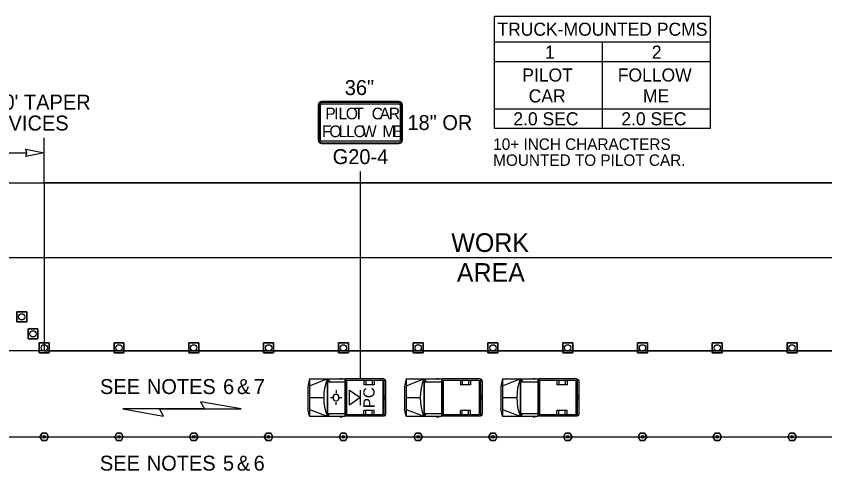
# Model space of a CAD drawing. Extents: x 99999.1 to 100095.7, y 99995 to 100010.7.
# Drawn here: x 100045 to 100049.325, y 100005.95 to 100008.384 of the extents above; entities that cross this region are included whole.
import ezdxf

# ---------------------------------------------------------------- set-up
doc = ezdxf.new("R2010")
doc.units = 0
for name, color, linetype in [('RD_ED_ShoulderPavedEdge', 7, 'Continuous'), ('RD_MK_LineEdgeWhite', 7, 'Continuous'), ('RD_MK_LineSkipCenter', 7, 'Continuous'), ('TR_SN_ConstructionSigns', 7, 'Continuous'), ('TR_WZ_MotoristVehicle', 7, 'Continuous'), ('TR_WZ_PortableChangeMessageSign', 7, 'Continuous'), ('TR_WZ_PortableSignMountBlk-Wht', 7, 'Continuous'), ('TR_WZ_TrafficCone', 7, 'Continuous'), ('TR_WZ_TubularMarker', 7, 'Continuous'), ('TR_WZ_WorkAreaLabel', 7, 'Continuous'), ('TR_WZ_WorkZoneDetails', 7, 'Continuous'), ('TR_WZ_WorkZoneTextCurrent', 7, 'Continuous')]:
    doc.layers.add(name, color=color, linetype=linetype)

msp = doc.modelspace()

# ---------------------------------------------------------------- linework, layer by layer
at = {"layer": 'RD_ED_ShoulderPavedEdge'}
msp.add_line((100040.1076, 100007.4923), (100055.6424, 100007.4923), dxfattribs=at)
at = {"layer": 'RD_MK_LineEdgeWhite'}
for p, q in [((100040.1076, 100007.0923), (100055.6424, 100007.0923)), ((100040.1076, 100006.1323), (100055.6424, 100006.1323))]:
    msp.add_line(p, q, dxfattribs=at)
at = {"layer": 'RD_MK_LineSkipCenter'}
msp.add_lwpolyline([(100051.15, 100006.5923), (100043.4767, 100006.5923)], dxfattribs=at)
at = {"layer": 'TR_SN_ConstructionSigns'}
for p, q in [((100047.0472, 100007.9273), (100046.6347, 100007.9273)), ((100047.0472, 100007.9226), (100046.6347, 100007.9226)), ((100046.6347, 100007.9148), (100047.0472, 100007.9148)), ((100047.0472, 100007.9226), (100047.0472, 100007.9226)), ((100046.6159, 100007.9086), (100046.6159, 100007.7211)), ((100046.6206, 100007.9086), (100046.6206, 100007.9086)), ((100046.6206, 100007.9086), (100046.6206, 100007.7211)), ((100046.6284, 100007.7211), (100046.6284, 100007.9086)), ((100047.0534, 100007.9086), (100047.0534, 100007.7211)), ((100047.0612, 100007.7211), (100047.0612, 100007.9086)), ((100047.0659, 100007.7211), (100047.0659, 100007.9086)), ((100047.0472, 100007.7148), (100046.6347, 100007.7148)), ((100046.6347, 100007.707), (100046.6347, 100007.707)), ((100046.6347, 100007.707), (100047.0472, 100007.707)), ((100046.6347, 100007.7023), (100047.0472, 100007.7023)), ((100047.0612, 100007.7211), (100047.0612, 100007.7211))]:
    msp.add_line(p, q, dxfattribs=at)
for centre, radius, start, end in [((100046.6347, 100007.9086), 0.0187, 90, 180), ((100046.6347, 100007.9086), 0.0141, 90, 180), ((100046.6347, 100007.9086), 0.00625, 90, 180), ((100047.0472, 100007.9086), 0.0187, 0, 90), ((100047.0472, 100007.9086), 0.0141, 0, 90), ((100047.0472, 100007.9086), 0.00625, 0, 90), ((100046.6347, 100007.7211), 0.0187, 180, 270), ((100046.6347, 100007.7211), 0.0141, 180, 270), ((100046.6347, 100007.7211), 0.00625, 180, 270), ((100047.0472, 100007.7211), 0.0141, 270, 0), ((100047.0472, 100007.7211), 0.00625, 270, 0), ((100047.0472, 100007.7211), 0.0187, 270, 0)]:
    msp.add_arc(centre, radius, start, end, dxfattribs=at)
at = {"layer": 'TR_WZ_MotoristVehicle'}
for p, q in [((100046.7324, 100006.4451), (100046.7438, 100006.4451)), ((100047.2487, 100006.4451), (100047.26, 100006.4451)), ((100047.765, 100006.4451), (100047.7763, 100006.4451)), ((100046.5693, 100006.4423), (100046.56, 100006.402)), ((100046.56, 100006.402), (100046.56, 100006.2827)), ((100046.5693, 100006.4423), (100046.5693, 100006.2423)), ((100046.5693, 100006.4423), (100046.7582, 100006.4423)), ((100046.5693, 100006.4057), (100046.6638, 100006.4423)), ((100046.6638, 100006.4423), (100046.6638, 100006.2423)), ((100046.6655, 100006.4423), (100046.6655, 100006.2423)), ((100046.6655, 100006.4423), (100046.6775, 100006.4268)), ((100046.6655, 100006.4268), (100046.7582, 100006.4268)), ((100046.7582, 100006.4423), (100046.7582, 100006.2423)), ((100046.9667, 100006.4423), (100046.761, 100006.4423)), ((100046.761, 100006.4423), (100046.761, 100006.2423)), ((100046.9608, 100006.4344), (100046.7668, 100006.4344)), ((100046.7668, 100006.4344), (100046.7668, 100006.2503)), ((100046.8595, 100006.4344), (100046.8595, 100006.4113)), ((100046.9145, 100006.4113), (100046.8595, 100006.4113)), ((100046.8695, 100006.4344), (100046.8695, 100006.4113)), ((100046.9035, 100006.4344), (100046.9035, 100006.4113)), ((100046.9145, 100006.4344), (100046.9145, 100006.4113)), ((100046.9608, 100006.4344), (100046.9608, 100006.2503)), ((100046.9667, 100006.4423), (100046.9667, 100006.2423)), ((100046.9718, 100006.439), (100046.9674, 100006.439)), ((100046.9674, 100006.439), (100046.9674, 100006.2456)), ((100046.9763, 100006.4329), (100046.9763, 100006.2517)), ((100047.0856, 100006.4423), (100047.0763, 100006.402)), ((100047.0763, 100006.402), (100047.0763, 100006.2827)), ((100047.0856, 100006.4423), (100047.0856, 100006.2423)), ((100047.0856, 100006.4423), (100047.2745, 100006.4423)), ((100047.0856, 100006.4057), (100047.18, 100006.4423)), ((100047.18, 100006.4423), (100047.18, 100006.2423)), ((100047.1817, 100006.4423), (100047.1817, 100006.2423)), ((100047.1817, 100006.4423), (100047.1938, 100006.4268)), ((100047.1817, 100006.4268), (100047.2745, 100006.4268)), ((100047.2745, 100006.4423), (100047.2745, 100006.2423)), ((100047.4829, 100006.4423), (100047.2772, 100006.4423)), ((100047.2772, 100006.4423), (100047.2772, 100006.2423)), ((100047.4771, 100006.4344), (100047.2831, 100006.4344)), ((100047.2831, 100006.4344), (100047.2831, 100006.2503)), ((100047.3758, 100006.4344), (100047.3758, 100006.4113)), ((100047.4307, 100006.4113), (100047.3758, 100006.4113)), ((100047.3857, 100006.4344), (100047.3857, 100006.4113)), ((100047.4197, 100006.4344), (100047.4197, 100006.4113)), ((100047.4307, 100006.4344), (100047.4307, 100006.4113)), ((100047.4771, 100006.4344), (100047.4771, 100006.2503)), ((100047.4829, 100006.4423), (100047.4829, 100006.2423)), ((100047.4881, 100006.439), (100047.4836, 100006.439)), ((100047.4836, 100006.439), (100047.4836, 100006.2456)), ((100047.4926, 100006.4329), (100047.4926, 100006.2517)), ((100047.6018, 100006.4423), (100047.5926, 100006.402)), ((100047.5926, 100006.402), (100047.5926, 100006.2827)), ((100047.6018, 100006.4423), (100047.6018, 100006.2423)), ((100047.6018, 100006.4423), (100047.7907, 100006.4423)), ((100047.6018, 100006.4057), (100047.6963, 100006.4423)), ((100047.6963, 100006.4423), (100047.6963, 100006.2423)), ((100047.698, 100006.4423), (100047.698, 100006.2423)), ((100047.698, 100006.4423), (100047.71, 100006.4268)), ((100047.698, 100006.4268), (100047.7907, 100006.4268)), ((100047.7907, 100006.4423), (100047.7907, 100006.2423)), ((100047.9992, 100006.4423), (100047.7935, 100006.4423)), ((100047.7935, 100006.4423), (100047.7935, 100006.2423)), ((100047.9934, 100006.4344), (100047.7993, 100006.4344)), ((100047.7993, 100006.4344), (100047.7993, 100006.2503)), ((100047.892, 100006.4344), (100047.892, 100006.4113)), ((100047.947, 100006.4113), (100047.892, 100006.4113)), ((100047.902, 100006.4344), (100047.902, 100006.4113)), ((100047.936, 100006.4344), (100047.936, 100006.4113)), ((100047.947, 100006.4344), (100047.947, 100006.4113)), ((100047.9934, 100006.4344), (100047.9934, 100006.2503)), ((100047.9992, 100006.4423), (100047.9992, 100006.2423)), ((100048.0044, 100006.439), (100047.9999, 100006.439)), ((100047.9999, 100006.439), (100047.9999, 100006.2456)), ((100048.0088, 100006.4329), (100048.0088, 100006.2517)), ((100046.7108, 100006.382), (100046.7108, 100006.3658)), ((100046.5693, 100006.3423), (100046.6452, 100006.3423)), ((100046.6807, 100006.3425), (100046.6933, 100006.3424)), ((100046.7115, 100006.3039), (100046.7112, 100006.3189)), ((100046.7249, 100006.342), (100046.7249, 100006.342)), ((100046.7417, 100006.3416), (100046.7268, 100006.3419)), ((100046.9763, 100006.3564), (100046.9674, 100006.3527)), ((100046.9763, 100006.3282), (100046.9674, 100006.332)), ((100046.9739, 100006.3423), (100046.9698, 100006.3423)), ((100046.9718, 100006.3451), (100046.9718, 100006.3395)), ((100047.0856, 100006.3423), (100047.1615, 100006.3423)), ((100047.4926, 100006.3564), (100047.4836, 100006.3527)), ((100047.4926, 100006.3282), (100047.4836, 100006.332)), ((100047.4902, 100006.3423), (100047.486, 100006.3423)), ((100047.4881, 100006.3451), (100047.4881, 100006.3395)), ((100047.6018, 100006.3423), (100047.6777, 100006.3423)), ((100048.0088, 100006.3564), (100047.9999, 100006.3527)), ((100048.0088, 100006.3282), (100047.9999, 100006.332)), ((100048.0064, 100006.3423), (100048.0023, 100006.3423)), ((100048.0044, 100006.3451), (100048.0044, 100006.3395)), ((100046.5693, 100006.2423), (100046.56, 100006.2827)), ((100046.5693, 100006.279), (100046.6638, 100006.2423)), ((100046.8595, 100006.2503), (100046.8595, 100006.2733)), ((100046.9145, 100006.2733), (100046.8595, 100006.2733)), ((100046.8695, 100006.2503), (100046.8695, 100006.2733)), ((100046.9035, 100006.2503), (100046.9035, 100006.2733)), ((100046.9145, 100006.2503), (100046.9145, 100006.2733)), ((100047.0856, 100006.2423), (100047.0763, 100006.2827)), ((100047.0856, 100006.279), (100047.18, 100006.2423)), ((100047.3758, 100006.2503), (100047.3758, 100006.2733)), ((100047.4307, 100006.2733), (100047.3758, 100006.2733)), ((100047.3857, 100006.2503), (100047.3857, 100006.2733)), ((100047.4197, 100006.2503), (100047.4197, 100006.2733)), ((100047.4307, 100006.2503), (100047.4307, 100006.2733)), ((100047.6018, 100006.2423), (100047.5926, 100006.2827)), ((100047.6018, 100006.279), (100047.6963, 100006.2423)), ((100047.892, 100006.2503), (100047.892, 100006.2733)), ((100047.947, 100006.2733), (100047.892, 100006.2733)), ((100047.902, 100006.2503), (100047.902, 100006.2733)), ((100047.936, 100006.2503), (100047.936, 100006.2733)), ((100047.947, 100006.2503), (100047.947, 100006.2733)), ((100046.5693, 100006.2423), (100046.7582, 100006.2423)), ((100046.6655, 100006.2578), (100046.7582, 100006.2578)), ((100046.6754, 100006.2578), (100046.6655, 100006.2423)), ((100046.7324, 100006.2395), (100046.7438, 100006.2395)), ((100046.9667, 100006.2423), (100046.761, 100006.2423)), ((100046.9608, 100006.2503), (100046.7668, 100006.2503)), ((100046.9718, 100006.2456), (100046.9674, 100006.2456)), ((100047.0856, 100006.2423), (100047.2745, 100006.2423)), ((100047.1817, 100006.2578), (100047.2745, 100006.2578)), ((100047.1917, 100006.2578), (100047.1817, 100006.2423)), ((100047.2487, 100006.2395), (100047.26, 100006.2395)), ((100047.4829, 100006.2423), (100047.2772, 100006.2423)), ((100047.4771, 100006.2503), (100047.2831, 100006.2503)), ((100047.4881, 100006.2456), (100047.4836, 100006.2456)), ((100047.6018, 100006.2423), (100047.7907, 100006.2423)), ((100047.698, 100006.2578), (100047.7907, 100006.2578)), ((100047.708, 100006.2578), (100047.698, 100006.2423)), ((100047.765, 100006.2395), (100047.7763, 100006.2395)), ((100047.9992, 100006.2423), (100047.7935, 100006.2423)), ((100047.9934, 100006.2503), (100047.7993, 100006.2503)), ((100048.0044, 100006.2456), (100047.9999, 100006.2456))]:
    msp.add_line(p, q, dxfattribs=at)
for centre, major_axis, start_param, end_param in [((100046.7987, 100006.3423), (0, -0.2099), 4.215667, 5.208926), ((100046.9718, 100006.4329), (0, 0.0061), 4.712389, 6.283185), ((100047.315, 100006.3423), (0, -0.2099), 4.215667, 5.208926), ((100047.4881, 100006.4329), (0, 0.0061), 4.712389, 6.283185), ((100047.8313, 100006.3423), (0, -0.2099), 4.215667, 5.208926), ((100048.0044, 100006.4329), (0, 0.0061), 4.712389, 6.283185), ((100046.9718, 100006.2517), (0, -0.0061), 0, 1.570796), ((100047.4881, 100006.2517), (0, -0.0061), 0, 1.570796), ((100048.0044, 100006.2517), (0, -0.0061), 0, 1.570796)]:
    msp.add_ellipse(centre, major_axis=major_axis, ratio=0.73155, start_param=start_param, end_param=end_param, dxfattribs=at)
for centre, major_axis in [((100046.7108, 100006.3423), (0, 0.0193)), ((100046.9718, 100006.3423), (0, 0.00282)), ((100047.4881, 100006.3423), (0, 0.00282)), ((100048.0044, 100006.3423), (0, 0.00282))]:
    msp.add_ellipse(centre, major_axis=major_axis, ratio=0.73155, dxfattribs=at)
at = {"layer": 'TR_WZ_PortableChangeMessageSign'}
for p, q in [((100047.5582, 100008.3845), (100048.7132, 100008.3845)), ((100047.5582, 100007.7825), (100047.5582, 100008.3845)), ((100048.7132, 100007.7825), (100048.7132, 100008.3845)), ((100048.7132, 100008.2445), (100047.5582, 100008.2445)), ((100048.1357, 100007.7825), (100048.1357, 100008.2445)), ((100048.1357, 100008.1395), (100047.5582, 100008.1395)), ((100048.7132, 100008.1395), (100048.1357, 100008.1395)), ((100047.5582, 100007.8875), (100048.1357, 100007.8875)), ((100048.1357, 100007.8875), (100048.7132, 100007.8875)), ((100048.7132, 100007.7825), (100047.5582, 100007.7825))]:
    msp.add_line(p, q, dxfattribs=at)
at = {"layer": 'TR_WZ_PortableSignMountBlk-Wht'}
msp.add_line((100046.8406, 100006.3822), (100046.8406, 100006.3022), dxfattribs=at)
msp.add_lwpolyline([(100046.8406, 100006.3423), (100046.7832, 100006.3022), (100046.7832, 100006.3822)], close=True, dxfattribs=at)
at = {"layer": 'TR_WZ_TrafficCone'}
for points in [[(100045.0034, 100006.8017), (100045.0567, 100006.8017), (100045.0567, 100006.7484), (100045.0034, 100006.7484), (100045.0034, 100006.8017)], [(100045.0034, 100006.7484), (100045.0567, 100006.7484), (100045.0567, 100006.8017), (100045.0034, 100006.8017), (100045.0034, 100006.7484)], [(100045.0634, 100006.7104), (100045.1167, 100006.7104), (100045.1167, 100006.6571), (100045.0634, 100006.6571), (100045.0634, 100006.7104)], [(100045.0634, 100006.6571), (100045.1167, 100006.6571), (100045.1167, 100006.7104), (100045.0634, 100006.7104), (100045.0634, 100006.6571)], [(100045.1234, 100006.6357), (100045.1767, 100006.6357), (100045.1767, 100006.5823), (100045.1234, 100006.5823), (100045.1234, 100006.6357)], [(100045.1234, 100006.5823), (100045.1767, 100006.5823), (100045.1767, 100006.6357), (100045.1234, 100006.6357), (100045.1234, 100006.5823)], [(100045.5234, 100006.6357), (100045.5767, 100006.6357), (100045.5767, 100006.5823), (100045.5234, 100006.5823), (100045.5234, 100006.6357)], [(100045.5234, 100006.5823), (100045.5767, 100006.5823), (100045.5767, 100006.6357), (100045.5234, 100006.6357), (100045.5234, 100006.5823)], [(100045.9234, 100006.6357), (100045.9767, 100006.6357), (100045.9767, 100006.5823), (100045.9234, 100006.5823), (100045.9234, 100006.6357)], [(100045.9234, 100006.5823), (100045.9767, 100006.5823), (100045.9767, 100006.6357), (100045.9234, 100006.6357), (100045.9234, 100006.5823)], [(100046.3234, 100006.6357), (100046.3767, 100006.6357), (100046.3767, 100006.5823), (100046.3234, 100006.5823), (100046.3234, 100006.6357)], [(100046.3234, 100006.5823), (100046.3767, 100006.5823), (100046.3767, 100006.6357), (100046.3234, 100006.6357), (100046.3234, 100006.5823)], [(100046.7234, 100006.6357), (100046.7767, 100006.6357), (100046.7767, 100006.5823), (100046.7234, 100006.5823), (100046.7234, 100006.6357)], [(100046.7234, 100006.5823), (100046.7767, 100006.5823), (100046.7767, 100006.6357), (100046.7234, 100006.6357), (100046.7234, 100006.5823)], [(100047.1234, 100006.6357), (100047.1767, 100006.6357), (100047.1767, 100006.5823), (100047.1234, 100006.5823), (100047.1234, 100006.6357)], [(100047.1234, 100006.5823), (100047.1767, 100006.5823), (100047.1767, 100006.6357), (100047.1234, 100006.6357), (100047.1234, 100006.5823)], [(100047.5234, 100006.6357), (100047.5767, 100006.6357), (100047.5767, 100006.5823), (100047.5234, 100006.5823), (100047.5234, 100006.6357)], [(100047.5234, 100006.5823), (100047.5767, 100006.5823), (100047.5767, 100006.6357), (100047.5234, 100006.6357), (100047.5234, 100006.5823)], [(100047.9234, 100006.6357), (100047.9767, 100006.6357), (100047.9767, 100006.5823), (100047.9234, 100006.5823), (100047.9234, 100006.6357)], [(100047.9234, 100006.5823), (100047.9767, 100006.5823), (100047.9767, 100006.6357), (100047.9234, 100006.6357), (100047.9234, 100006.5823)], [(100048.3234, 100006.6357), (100048.3767, 100006.6357), (100048.3767, 100006.5823), (100048.3234, 100006.5823), (100048.3234, 100006.6357)], [(100048.3234, 100006.5823), (100048.3767, 100006.5823), (100048.3767, 100006.6357), (100048.3234, 100006.6357), (100048.3234, 100006.5823)], [(100048.7234, 100006.6357), (100048.7767, 100006.6357), (100048.7767, 100006.5823), (100048.7234, 100006.5823), (100048.7234, 100006.6357)], [(100048.7234, 100006.5823), (100048.7767, 100006.5823), (100048.7767, 100006.6357), (100048.7234, 100006.6357), (100048.7234, 100006.5823)], [(100049.1234, 100006.6357), (100049.1767, 100006.6357), (100049.1767, 100006.5823), (100049.1234, 100006.5823), (100049.1234, 100006.6357)], [(100049.1234, 100006.5823), (100049.1767, 100006.5823), (100049.1767, 100006.6357), (100049.1234, 100006.6357), (100049.1234, 100006.5823)]]:
    msp.add_lwpolyline(points, dxfattribs=at)
for centre in [(100045.03, 100006.7751), (100045.09, 100006.6837), (100045.15, 100006.609), (100045.55, 100006.609), (100045.95, 100006.609), (100046.35, 100006.609), (100046.75, 100006.609), (100047.15, 100006.609), (100047.55, 100006.609), (100047.95, 100006.609), (100048.35, 100006.609), (100048.75, 100006.609), (100049.15, 100006.609)]:
    msp.add_circle(centre, 0.0167, dxfattribs=at)
at = {"layer": 'TR_WZ_TubularMarker'}
for points in [[(100045.1269, 100006.1323), (100045.1385, 100006.1523), (100045.1616, 100006.1523), (100045.1731, 100006.1323), (100045.1616, 100006.1123), (100045.1385, 100006.1123)], [(100045.5269, 100006.1323), (100045.5385, 100006.1523), (100045.5616, 100006.1523), (100045.5731, 100006.1323), (100045.5616, 100006.1123), (100045.5385, 100006.1123)], [(100045.9269, 100006.1323), (100045.9385, 100006.1523), (100045.9616, 100006.1523), (100045.9731, 100006.1323), (100045.9616, 100006.1123), (100045.9385, 100006.1123)], [(100046.3269, 100006.1323), (100046.3385, 100006.1523), (100046.3616, 100006.1523), (100046.3731, 100006.1323), (100046.3616, 100006.1123), (100046.3385, 100006.1123)], [(100046.7269, 100006.1323), (100046.7385, 100006.1523), (100046.7616, 100006.1523), (100046.7731, 100006.1323), (100046.7616, 100006.1123), (100046.7385, 100006.1123)], [(100047.1269, 100006.1323), (100047.1385, 100006.1523), (100047.1616, 100006.1523), (100047.1731, 100006.1323), (100047.1616, 100006.1123), (100047.1385, 100006.1123)], [(100047.5269, 100006.1323), (100047.5385, 100006.1523), (100047.5616, 100006.1523), (100047.5731, 100006.1323), (100047.5616, 100006.1123), (100047.5385, 100006.1123)], [(100047.9269, 100006.1323), (100047.9385, 100006.1523), (100047.9616, 100006.1523), (100047.9731, 100006.1323), (100047.9616, 100006.1123), (100047.9385, 100006.1123)], [(100048.3269, 100006.1323), (100048.3385, 100006.1523), (100048.3616, 100006.1523), (100048.3731, 100006.1323), (100048.3616, 100006.1123), (100048.3385, 100006.1123)], [(100048.7269, 100006.1323), (100048.7385, 100006.1523), (100048.7616, 100006.1523), (100048.7731, 100006.1323), (100048.7616, 100006.1123), (100048.7385, 100006.1123)], [(100049.1269, 100006.1323), (100049.1385, 100006.1523), (100049.1616, 100006.1523), (100049.1731, 100006.1323), (100049.1616, 100006.1123), (100049.1385, 100006.1123)]]:
    msp.add_lwpolyline(points, close=True, dxfattribs=at)
for points in [[(100045.1385, 100006.1123), (100045.1616, 100006.1123), (100045.1731, 100006.1323), (100045.1616, 100006.1523), (100045.1385, 100006.1523), (100045.1269, 100006.1323), (100045.1385, 100006.1123)], [(100045.5385, 100006.1123), (100045.5616, 100006.1123), (100045.5731, 100006.1323), (100045.5616, 100006.1523), (100045.5385, 100006.1523), (100045.5269, 100006.1323), (100045.5385, 100006.1123)], [(100045.9385, 100006.1123), (100045.9616, 100006.1123), (100045.9731, 100006.1323), (100045.9616, 100006.1523), (100045.9385, 100006.1523), (100045.9269, 100006.1323), (100045.9385, 100006.1123)], [(100046.3385, 100006.1123), (100046.3616, 100006.1123), (100046.3731, 100006.1323), (100046.3616, 100006.1523), (100046.3385, 100006.1523), (100046.3269, 100006.1323), (100046.3385, 100006.1123)], [(100046.7385, 100006.1123), (100046.7616, 100006.1123), (100046.7731, 100006.1323), (100046.7616, 100006.1523), (100046.7385, 100006.1523), (100046.7269, 100006.1323), (100046.7385, 100006.1123)], [(100047.1385, 100006.1123), (100047.1616, 100006.1123), (100047.1731, 100006.1323), (100047.1616, 100006.1523), (100047.1385, 100006.1523), (100047.1269, 100006.1323), (100047.1385, 100006.1123)], [(100047.5385, 100006.1123), (100047.5616, 100006.1123), (100047.5731, 100006.1323), (100047.5616, 100006.1523), (100047.5385, 100006.1523), (100047.5269, 100006.1323), (100047.5385, 100006.1123)], [(100047.9385, 100006.1123), (100047.9616, 100006.1123), (100047.9731, 100006.1323), (100047.9616, 100006.1523), (100047.9385, 100006.1523), (100047.9269, 100006.1323), (100047.9385, 100006.1123)], [(100048.3385, 100006.1123), (100048.3616, 100006.1123), (100048.3731, 100006.1323), (100048.3616, 100006.1523), (100048.3385, 100006.1523), (100048.3269, 100006.1323), (100048.3385, 100006.1123)], [(100048.7385, 100006.1123), (100048.7616, 100006.1123), (100048.7731, 100006.1323), (100048.7616, 100006.1523), (100048.7385, 100006.1523), (100048.7269, 100006.1323), (100048.7385, 100006.1123)], [(100049.1385, 100006.1123), (100049.1616, 100006.1123), (100049.1731, 100006.1323), (100049.1616, 100006.1523), (100049.1385, 100006.1523), (100049.1269, 100006.1323), (100049.1385, 100006.1123)]]:
    msp.add_lwpolyline(points, dxfattribs=at)
for centre in [(100045.15, 100006.1323), (100045.55, 100006.1323), (100045.95, 100006.1323), (100046.35, 100006.1323), (100046.75, 100006.1323), (100047.15, 100006.1323), (100047.55, 100006.1323), (100047.95, 100006.1323), (100048.35, 100006.1323), (100048.75, 100006.1323), (100049.15, 100006.1323)]:
    msp.add_circle(centre, 0.00667, dxfattribs=at)
at = {"layer": 'TR_WZ_WorkZoneDetails'}
for p, q in [((100045.15, 100007.4923), (100045.15, 100007.7323)), ((100044.9204, 100007.6523), (100045.0563, 100007.6523)), ((100046.8406, 100007.5523), (100046.8406, 100006.4423)), ((100045.7663, 100006.2816), (100046.0074, 100006.2816)), ((100046.0074, 100006.2816), (100045.7663, 100006.2816))]:
    msp.add_line(p, q, dxfattribs=at)
for points in [[(100045.15, 100007.6523), (100045.0517, 100007.6331), (100045.0563, 100007.6523), (100045.0517, 100007.6716)], [(100045.15, 100007.4923), (100045.15, 100006.5923), (100049.9338, 100006.5923), (100049.9338, 100007.4923)], [(100046.2039, 100006.2816), (100045.9851, 100006.3202), (100046.0074, 100006.2816)], [(100045.5698, 100006.2816), (100045.7886, 100006.243), (100045.7663, 100006.2816)]]:
    msp.add_lwpolyline(points, close=True, dxfattribs=at)

# ---------------------------------------------------------------- texts
at = {"layer": 'TR_SN_ConstructionSigns'}
for s, p in [('36"', (100046.7575, 100007.9623)), ('18" OR', (100047.0928, 100007.7748)), ('G20-4', (100046.6929, 100007.5923))]:
    msp.add_text(s, height=0.08, rotation=360, dxfattribs=at).set_placement(p)
for s, p in [('P', (100046.6537, 100007.832)), ('I', (100046.7012, 100007.832)), ('L', (100046.7237, 100007.832)), ('O', (100046.7631, 100007.832)), ('T', (100046.8075, 100007.832)), ('C', (100046.9018, 100007.832)), ('A', (100046.9443, 100007.832)), ('R', (100046.9931, 100007.832)), ('F', (100046.6359, 100007.7367)), ('O', (100046.6753, 100007.7367)), ('L', (100046.7247, 100007.7367)), ('L', (100046.7653, 100007.7367)), ('O', (100046.8047, 100007.7367)), ('W', (100046.849, 100007.7367)), ('M', (100046.959, 100007.7367)), ('E', (100047.014, 100007.7367))]:
    msp.add_text(s, height=0.0625, dxfattribs=at).set_placement(p)
at = {"layer": 'TR_WZ_MotoristVehicle'}
msp.add_text('PC', height=0.06, rotation=90, dxfattribs=at).set_placement((100046.917, 100006.2863))
at = {"layer": 'TR_WZ_PortableChangeMessageSign'}
for s, height, p in [('TRUCK-MOUNTED PCMS', 0.07, (100047.5742, 100008.2795)), ('1', 0.07, (100047.8285, 100008.157)), ('2', 0.07, (100048.4, 100008.157)), ('PILOT', 0.07, (100047.707, 100008.0345)), ('FOLLOW', 0.07, (100048.2178, 100008.0345)), ('CAR', 0.07, (100047.7414, 100007.9225)), ('ME', 0.07, (100048.3525, 100007.9225)), ('2.0 SEC', 0.07, (100047.6593, 100007.8)), ('2.0 SEC', 0.07, (100048.2368, 100007.8)), ('10+ INCH CHARACTERS', 0.06125, (100047.5517, 100007.6687)), ('MOUNTED TO PILOT CAR.', 0.06125, (100047.5517, 100007.583))]:
    msp.add_text(s, height=height, rotation=360, dxfattribs=at).set_placement(p)
at = {"layer": 'TR_WZ_WorkAreaLabel'}
for s, p in [('WORK', (100047.3273, 100007.1223)), ('AREA', (100047.357, 100006.9623))]:
    msp.add_text(s, height=0.1, dxfattribs=at).set_placement(p)
at = {"layer": 'TR_WZ_WorkZoneTextCurrent'}
for s, p in [("50' - 100' TAPER", (100044.5786, 100007.8843)), ('6+ DEVICES', (100044.6592, 100007.7723))]:
    msp.add_text(s, height=0.08, rotation=360, dxfattribs=at).set_placement(p)
for s, p in [('SEE', (100045.4485, 100006.3616)), ('NOTES', (100045.6991, 100006.3616)), ('6', (100046.1066, 100006.3616)), ('&', (100046.181, 100006.3616)), ('7', (100046.2708, 100006.3616)), ('SEE', (100045.4478, 100005.9516)), ('NOTES', (100045.6984, 100005.9516)), ('5', (100046.1059, 100005.9516)), ('&', (100046.1803, 100005.9516)), ('6', (100046.2701, 100005.9516))]:
    msp.add_text(s, height=0.08, dxfattribs=at).set_placement(p)

doc.saveas('drawing.dxf')
